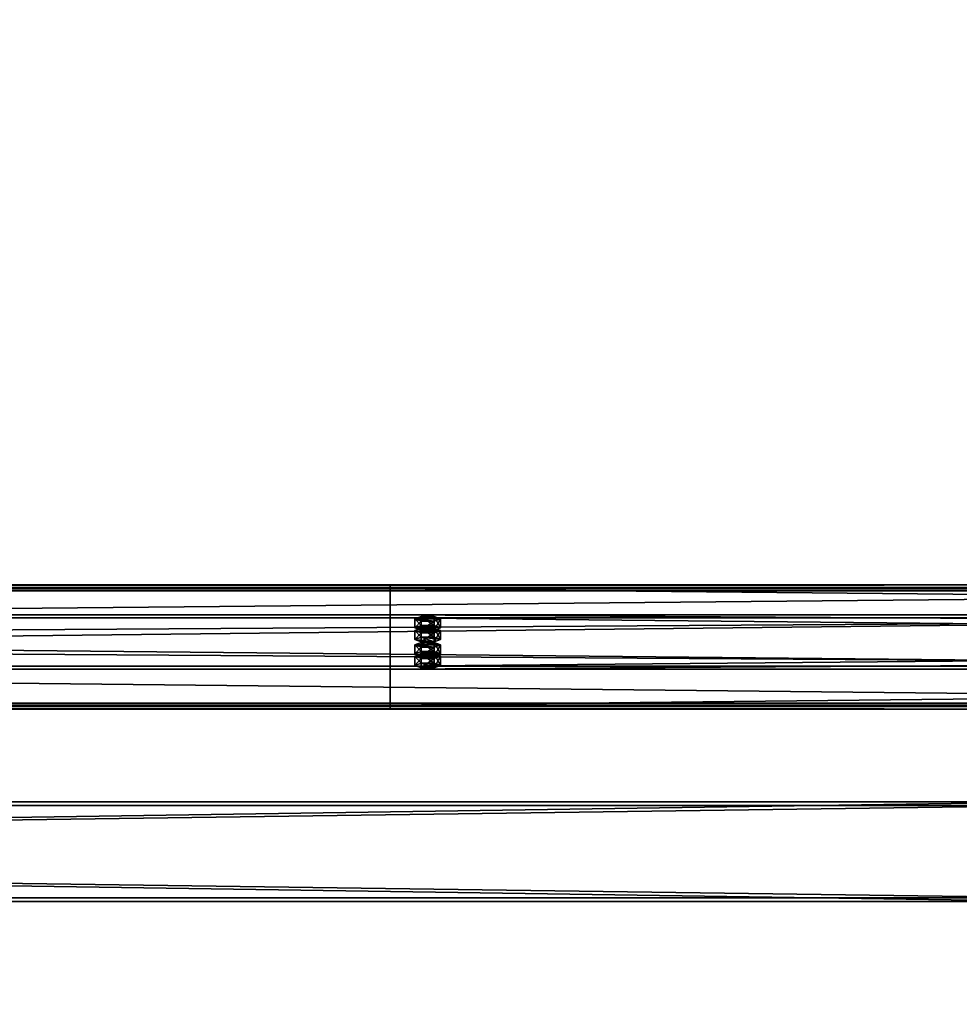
# Model space of a CAD drawing. Header units: millimetres. Extents: x -333 to 67333, y -930 to 39730.
# Tile 634 of 1056: x 4603 to 5357, y 20617 to 21408. Entities that reach past the tile are written whole.
import ezdxf

# ---------------------------------------------------------------- set-up
doc = ezdxf.new("R2010")
doc.units = ezdxf.units.MM
for name, color, linetype in [('13', 7, 'Continuous'), ('3', 7, 'Continuous'), ('95', 7, 'Continuous')]:
    doc.layers.add(name, color=color, linetype=linetype)

msp = doc.modelspace()

# ---------------------------------------------------------------- meshes
at = {"layer": '13', "color": 30}
mesh = msp.add_polyface(dxfattribs=at)
corners = [(-330.01, 20857.58, 7245.98), (-330.01, 20929.97, 7230.59), (6099.99, 20929.97, 7230.59), (6099.99, 20857.58, 7245.98), (-330.01, 20888.8, 7036.92), (6099.99, 20888.8, 7036.92), (-330.01, 20949.45, 7024.03), (6099.99, 20949.45, 7024.03), (-330.01, 20952.15, 7036.75), (6099.99, 20952.15, 7036.75), (-330.01, 20954.1, 7036.33), (6099.99, 20954.1, 7036.33), (-330.01, 20950.99, 7021.66), (6099.99, 20950.99, 7021.66), (-330.01, 20886.43, 7035.38), (6099.99, 20886.43, 7035.38), (-330.01, 20927.59, 7229.05), (6099.99, 20927.59, 7229.05), (-330.01, 20859.12, 7243.61), (6099.99, 20859.12, 7243.61), (-330.01, 20856.42, 7230.89), (6099.99, 20856.42, 7230.89), (-330.01, 20854.46, 7231.31), (6099.99, 20854.46, 7231.31)]
mesh.append_faces([[corners[k] for k in face] for face in [(0, 2, 3, 3), (1, 5, 2, 2), (4, 7, 5, 5), (6, 9, 7, 7), (8, 11, 9, 9), (10, 13, 11, 11), (12, 15, 13, 13), (14, 17, 15, 15), (16, 19, 17, 17), (18, 21, 19, 19), (20, 23, 21, 21), (22, 3, 23, 23), (20, 0, 22, 22), (8, 12, 10, 10), (11, 7, 9, 9), (3, 21, 23, 23)]], dxfattribs={"vtx0": -1, "color": 30})
mesh.append_faces([[corners[k] for k in face] for face in [(1, 16, 4, 4), (16, 0, 18, 18), (18, 0, 20, 20), (12, 6, 14, 14), (14, 4, 16, 16), (2, 19, 3, 3), (19, 2, 17, 17), (17, 2, 15, 15), (15, 5, 13, 13), (13, 7, 11, 11), (21, 3, 19, 19)]], dxfattribs={"vtx0": -1, "vtx1": -1, "color": 30})
mesh.append_faces([[corners[k] for k in face] for face in [(16, 1, 0, 0), (12, 8, 6, 6), (14, 6, 4, 4), (15, 2, 5, 5), (13, 5, 7, 7)]], dxfattribs={"vtx0": -1, "vtx2": -1, "vtx3": -1, "color": 30})
mesh.append_faces([[corners[k] for k in face] for face in [(0, 1, 2, 2), (1, 4, 5, 5), (4, 6, 7, 7), (6, 8, 9, 9), (8, 10, 11, 11), (10, 12, 13, 13), (12, 14, 15, 15), (14, 16, 17, 17), (16, 18, 19, 19), (18, 20, 21, 21), (20, 22, 23, 23), (22, 0, 3, 3)]], dxfattribs={"vtx2": -1, "vtx3": -1, "color": 30})
mesh = msp.add_polyface(dxfattribs=at)
corners = [(4899.99, 20857.58, 7245.98), (4899.99, 20929.97, 7230.59), (11699.99, 20929.97, 7230.59), (11699.99, 20857.58, 7245.98), (4899.99, 20888.8, 7036.92), (11699.99, 20888.8, 7036.92), (4899.99, 20949.45, 7024.03), (11699.99, 20949.45, 7024.03), (4899.99, 20952.15, 7036.75), (11699.99, 20952.15, 7036.75), (4899.99, 20954.1, 7036.33), (11699.99, 20954.1, 7036.33), (4899.99, 20950.99, 7021.66), (11699.99, 20950.99, 7021.66), (4899.99, 20886.43, 7035.38), (11699.99, 20886.43, 7035.38), (4899.99, 20927.59, 7229.05), (11699.99, 20927.59, 7229.05), (4899.99, 20859.12, 7243.61), (11699.99, 20859.12, 7243.61), (4899.99, 20856.42, 7230.89), (11699.99, 20856.42, 7230.89), (4899.99, 20854.46, 7231.31), (11699.99, 20854.46, 7231.31)]
mesh.append_faces([[corners[k] for k in face] for face in [(0, 2, 3, 3), (1, 5, 2, 2), (4, 7, 5, 5), (6, 9, 7, 7), (8, 11, 9, 9), (10, 13, 11, 11), (12, 15, 13, 13), (14, 17, 15, 15), (16, 19, 17, 17), (18, 21, 19, 19), (20, 23, 21, 21), (22, 3, 23, 23), (20, 0, 22, 22), (8, 12, 10, 10), (11, 7, 9, 9), (3, 21, 23, 23)]], dxfattribs={"vtx0": -1, "color": 30})
mesh.append_faces([[corners[k] for k in face] for face in [(1, 16, 4, 4), (16, 0, 18, 18), (18, 0, 20, 20), (12, 6, 14, 14), (14, 4, 16, 16), (2, 19, 3, 3), (19, 2, 17, 17), (17, 2, 15, 15), (15, 5, 13, 13), (13, 7, 11, 11), (21, 3, 19, 19)]], dxfattribs={"vtx0": -1, "vtx1": -1, "color": 30})
mesh.append_faces([[corners[k] for k in face] for face in [(16, 1, 0, 0), (12, 8, 6, 6), (14, 6, 4, 4), (15, 2, 5, 5), (13, 5, 7, 7)]], dxfattribs={"vtx0": -1, "vtx2": -1, "vtx3": -1, "color": 30})
mesh.append_faces([[corners[k] for k in face] for face in [(0, 1, 2, 2), (1, 4, 5, 5), (4, 6, 7, 7), (6, 8, 9, 9), (8, 10, 11, 11), (10, 12, 13, 13), (12, 14, 15, 15), (14, 16, 17, 17), (16, 18, 19, 19), (18, 20, 21, 21), (20, 22, 23, 23), (22, 0, 3, 3)]], dxfattribs={"vtx2": -1, "vtx3": -1, "color": 30})
at = {"layer": '3', "color": 91}
mesh = msp.add_polyface(dxfattribs=at)
corners = [(5342.89, 19660.54, 7176.36), (5288.7, 19611.25, 7186.84), (270.25, 24889.09, 6065.05), (324.44, 24938.38, 6054.57), (5288.7, 19626.63, 7259.22), (270.25, 24904.47, 6137.43), (5342.89, 19675.93, 7248.75), (324.44, 24953.77, 6126.96), (5345.08, 19661.92, 7173), (5345.09, 19678.55, 7251.26), (326.63, 24956.39, 6129.47), (326.63, 24939.76, 6051.21), (5286.51, 19625.26, 7262.58), (268.05, 24903.1, 6140.79), (5286.51, 19608.63, 7184.33), (268.05, 24886.46, 6062.54)]
mesh.append_faces([[corners[k] for k in face] for face in [(0, 2, 3, 3), (1, 5, 2, 2), (4, 7, 5, 5), (6, 3, 7, 7), (8, 10, 11, 11), (9, 13, 10, 10), (12, 15, 13, 13), (14, 11, 15, 15)]], dxfattribs={"vtx0": -1, "color": 91})
mesh.append_faces([[corners[k] for k in face] for face in [(6, 8, 0, 0), (12, 4, 14, 14), (11, 3, 15, 15), (3, 10, 7, 7), (7, 10, 5, 5), (15, 2, 13, 13), (2, 15, 3, 3), (13, 5, 10, 10)]], dxfattribs={"vtx0": -1, "vtx1": -1, "color": 91})
mesh.append_faces([[corners[k] for k in face] for face in [(9, 6, 4, 4), (6, 9, 8, 8), (0, 8, 14, 14), (4, 12, 9, 9), (14, 4, 1, 1), (14, 1, 0, 0), (3, 11, 10, 10), (13, 2, 5, 5)]], dxfattribs={"vtx0": -1, "vtx2": -1, "vtx3": -1, "color": 91})
mesh.append_faces([[corners[k] for k in face] for face in [(0, 1, 2, 2), (1, 4, 5, 5), (4, 6, 7, 7), (6, 0, 3, 3), (8, 9, 10, 10), (9, 12, 13, 13), (12, 14, 15, 15), (14, 8, 11, 11)]], dxfattribs={"vtx2": -1, "vtx3": -1, "color": 91})
mesh = msp.add_polyface(dxfattribs=at)
corners = [(60, 20703, 2983), (60, 20777, 2983), (5440, 20777, 2983), (5440, 20703, 2983), (60, 20777, 3057), (5440, 20777, 3057), (60, 20703, 3057), (5440, 20703, 3057), (60, 20700, 2980), (60, 20700, 3060), (5440, 20700, 3060), (5440, 20700, 2980), (60, 20780, 3060), (5440, 20780, 3060), (60, 20780, 2980), (5440, 20780, 2980)]
mesh.append_faces([[corners[k] for k in face] for face in [(0, 2, 3, 3), (1, 5, 2, 2), (4, 7, 5, 5), (6, 3, 7, 7), (8, 10, 11, 11), (9, 13, 10, 10), (12, 15, 13, 13), (14, 11, 15, 15)]], dxfattribs={"vtx0": -1, "color": 91})
mesh.append_faces([[corners[k] for k in face] for face in [(9, 6, 12, 12), (6, 8, 0, 0), (0, 8, 1, 1), (12, 4, 14, 14), (4, 12, 6, 6), (14, 1, 8, 8), (11, 3, 15, 15), (3, 10, 7, 7), (7, 10, 5, 5), (15, 2, 13, 13), (2, 15, 3, 3), (13, 5, 10, 10)]], dxfattribs={"vtx0": -1, "vtx1": -1, "color": 91})
mesh.append_faces([[corners[k] for k in face] for face in [(6, 9, 8, 8), (14, 4, 1, 1), (3, 11, 10, 10), (13, 2, 5, 5)]], dxfattribs={"vtx0": -1, "vtx2": -1, "vtx3": -1, "color": 91})
mesh.append_faces([[corners[k] for k in face] for face in [(0, 1, 2, 2), (1, 4, 5, 5), (4, 6, 7, 7), (6, 0, 3, 3), (8, 9, 10, 10), (9, 12, 13, 13), (12, 14, 15, 15), (14, 8, 11, 11)]], dxfattribs={"vtx2": -1, "vtx3": -1, "color": 91})
at = {"layer": '95', "color": 20}
mesh = msp.add_polyface(dxfattribs=at)
corners = [(4935.99, 20919.57, 7181.69), (4935.19, 20918.95, 7178.75), (4935.19, 20916.99, 7179.17), (4935.99, 20917.61, 7182.1), (4932.99, 20918.49, 7176.6), (4932.99, 20916.53, 7177.02), (4929.99, 20918.32, 7175.82), (4929.99, 20916.37, 7176.23), (4926.99, 20918.49, 7176.6), (4926.99, 20916.53, 7177.02), (4924.79, 20918.95, 7178.75), (4924.79, 20916.99, 7179.17), (4923.99, 20919.57, 7181.69), (4923.99, 20917.61, 7182.1), (4924.79, 20920.19, 7184.62), (4924.79, 20918.24, 7185.04), (4926.99, 20920.65, 7186.77), (4926.99, 20918.69, 7187.19), (4929.99, 20920.82, 7187.56), (4929.99, 20918.86, 7187.97), (4932.99, 20920.65, 7186.77), (4932.99, 20918.69, 7187.19), (4935.19, 20920.19, 7184.62), (4935.19, 20918.24, 7185.04), (4940.38, 20917.61, 7182.1), (4935.19, 20915.74, 7173.3), (4935.19, 20908.41, 7174.86), (4940.38, 20910.28, 7183.66), (4924.79, 20915.74, 7173.3), (4924.79, 20908.41, 7174.86), (4919.6, 20917.61, 7182.1), (4919.6, 20910.28, 7183.66), (4924.79, 20919.49, 7190.91), (4924.79, 20912.15, 7192.47), (4935.19, 20919.49, 7190.91), (4935.19, 20912.15, 7192.47), (4940.38, 20926.91, 7180.13), (4935.19, 20925.04, 7171.32), (4935.19, 20917.7, 7172.88), (4940.38, 20919.57, 7181.69), (4924.79, 20925.04, 7171.32), (4924.79, 20917.7, 7172.88), (4919.6, 20926.91, 7180.13), (4919.6, 20919.57, 7181.69), (4924.79, 20928.78, 7188.93), (4924.79, 20921.44, 7190.49), (4935.19, 20928.78, 7188.93), (4935.19, 20921.44, 7190.49), (4935.99, 20898.78, 7083.87), (4935.19, 20898.16, 7080.94), (4935.19, 20896.2, 7081.35), (4935.99, 20896.82, 7084.29), (4932.99, 20897.7, 7078.79), (4932.99, 20895.74, 7079.21), (4929.99, 20897.53, 7078), (4929.99, 20895.58, 7078.42), (4926.99, 20897.7, 7078.79), (4926.99, 20895.74, 7079.21), (4924.79, 20898.16, 7080.94), (4924.79, 20896.2, 7081.35), (4923.99, 20898.78, 7083.87), (4923.99, 20896.82, 7084.29), (4924.79, 20899.4, 7086.81), (4924.79, 20897.45, 7087.22), (4926.99, 20899.86, 7088.96), (4926.99, 20897.9, 7089.37), (4929.99, 20900.03, 7089.74), (4929.99, 20898.07, 7090.16), (4932.99, 20899.86, 7088.96), (4932.99, 20897.9, 7089.37), (4935.19, 20899.4, 7086.81), (4935.19, 20897.45, 7087.22), (4940.38, 20896.82, 7084.29), (4935.19, 20894.95, 7075.48), (4935.19, 20887.62, 7077.04), (4940.38, 20889.49, 7085.85), (4924.79, 20894.95, 7075.48), (4924.79, 20887.62, 7077.04), (4919.6, 20896.82, 7084.29), (4919.6, 20889.49, 7085.85), (4924.79, 20898.69, 7093.09), (4924.79, 20891.36, 7094.65), (4935.19, 20898.69, 7093.09), (4935.19, 20891.36, 7094.65), (4940.38, 20906.12, 7082.31), (4935.19, 20904.24, 7073.51), (4935.19, 20896.91, 7075.07), (4940.38, 20898.78, 7083.87), (4924.79, 20904.24, 7073.51), (4924.79, 20896.91, 7075.07), (4919.6, 20906.12, 7082.31), (4919.6, 20898.78, 7083.87), (4924.79, 20907.99, 7091.12), (4924.79, 20900.65, 7092.68), (4935.19, 20907.99, 7091.12), (4935.19, 20900.65, 7092.68)]
mesh.append_faces([[corners[k] for k in face] for face in [(0, 2, 3, 3), (1, 5, 2, 2), (4, 7, 5, 5), (6, 9, 7, 7), (8, 11, 9, 9), (10, 13, 11, 11), (12, 15, 13, 13), (14, 17, 15, 15), (16, 19, 17, 17), (18, 21, 19, 19), (20, 23, 21, 21), (22, 3, 23, 23), (6, 10, 8, 8), (18, 22, 20, 20), (23, 19, 21, 21), (11, 7, 9, 9), (24, 26, 27, 27), (25, 29, 26, 26), (28, 31, 29, 29), (30, 33, 31, 31), (32, 35, 33, 33), (34, 27, 35, 35), (25, 30, 28, 28), (32, 24, 34, 34), (27, 33, 35, 35), (31, 26, 29, 29), (36, 38, 39, 39), (37, 41, 38, 38), (40, 43, 41, 41), (42, 45, 43, 43), (44, 47, 45, 45), (46, 39, 47, 47), (37, 42, 40, 40), (44, 36, 46, 46), (39, 45, 47, 47), (43, 38, 41, 41), (48, 50, 51, 51), (49, 53, 50, 50), (52, 55, 53, 53), (54, 57, 55, 55), (56, 59, 57, 57), (58, 61, 59, 59), (60, 63, 61, 61), (62, 65, 63, 63), (64, 67, 65, 65), (66, 69, 67, 67), (68, 71, 69, 69), (70, 51, 71, 71), (54, 58, 56, 56), (64, 68, 66, 66), (71, 67, 69, 69), (59, 55, 57, 57), (72, 74, 75, 75), (73, 77, 74, 74), (76, 79, 77, 77), (78, 81, 79, 79), (80, 83, 81, 81), (82, 75, 83, 83), (73, 78, 76, 76), (80, 72, 82, 82), (75, 81, 83, 83), (79, 74, 77, 77), (84, 86, 87, 87), (85, 89, 86, 86), (88, 91, 89, 89), (90, 93, 91, 91), (92, 95, 93, 93), (94, 87, 95, 95), (85, 90, 88, 88), (92, 84, 94, 94), (87, 93, 95, 95), (91, 86, 89, 89)]], dxfattribs={"vtx0": -1, "color": 20})
mesh.append_faces([[corners[k] for k in face] for face in [(10, 1, 12, 12), (12, 1, 14, 14), (14, 22, 16, 16), (16, 22, 18, 18), (19, 23, 17, 17), (17, 3, 15, 15), (15, 2, 13, 13), (13, 5, 11, 11), (30, 25, 32, 32), (33, 26, 31, 31), (42, 36, 44, 44), (45, 38, 43, 43), (58, 52, 60, 60), (60, 48, 62, 62), (62, 48, 64, 64), (67, 71, 65, 65), (65, 51, 63, 63), (63, 50, 61, 61), (61, 53, 59, 59), (78, 72, 80, 80), (81, 74, 79, 79), (90, 84, 92, 92), (93, 86, 91, 91)]], dxfattribs={"vtx0": -1, "vtx1": -1, "color": 20})
mesh.append_faces([[corners[k] for k in face] for face in [(10, 6, 4, 4), (10, 4, 1, 1), (14, 1, 0, 0), (14, 0, 22, 22), (17, 23, 3, 3), (15, 3, 2, 2), (13, 2, 5, 5), (11, 5, 7, 7), (32, 25, 24, 24), (33, 27, 26, 26), (42, 37, 36, 36), (45, 39, 38, 38), (58, 54, 52, 52), (60, 52, 49, 49), (60, 49, 48, 48), (64, 48, 70, 70), (64, 70, 68, 68), (65, 71, 51, 51), (63, 51, 50, 50), (61, 50, 53, 53), (59, 53, 55, 55), (78, 73, 72, 72), (81, 75, 74, 74), (90, 85, 84, 84), (93, 87, 86, 86)]], dxfattribs={"vtx0": -1, "vtx2": -1, "vtx3": -1, "color": 20})
mesh.append_faces([[corners[k] for k in face] for face in [(0, 1, 2, 2), (1, 4, 5, 5), (4, 6, 7, 7), (6, 8, 9, 9), (8, 10, 11, 11), (10, 12, 13, 13), (12, 14, 15, 15), (14, 16, 17, 17), (16, 18, 19, 19), (18, 20, 21, 21), (20, 22, 23, 23), (22, 0, 3, 3), (24, 25, 26, 26), (25, 28, 29, 29), (28, 30, 31, 31), (30, 32, 33, 33), (32, 34, 35, 35), (34, 24, 27, 27), (36, 37, 38, 38), (37, 40, 41, 41), (40, 42, 43, 43), (42, 44, 45, 45), (44, 46, 47, 47), (46, 36, 39, 39), (48, 49, 50, 50), (49, 52, 53, 53), (52, 54, 55, 55), (54, 56, 57, 57), (56, 58, 59, 59), (58, 60, 61, 61), (60, 62, 63, 63), (62, 64, 65, 65), (64, 66, 67, 67), (66, 68, 69, 69), (68, 70, 71, 71), (70, 48, 51, 51), (72, 73, 74, 74), (73, 76, 77, 77), (76, 78, 79, 79), (78, 80, 81, 81), (80, 82, 83, 83), (82, 72, 75, 75), (84, 85, 86, 86), (85, 88, 89, 89), (88, 90, 91, 91), (90, 92, 93, 93), (92, 94, 95, 95), (94, 84, 87, 87)]], dxfattribs={"vtx2": -1, "vtx3": -1, "color": 20})

doc.saveas('drawing.dxf')
